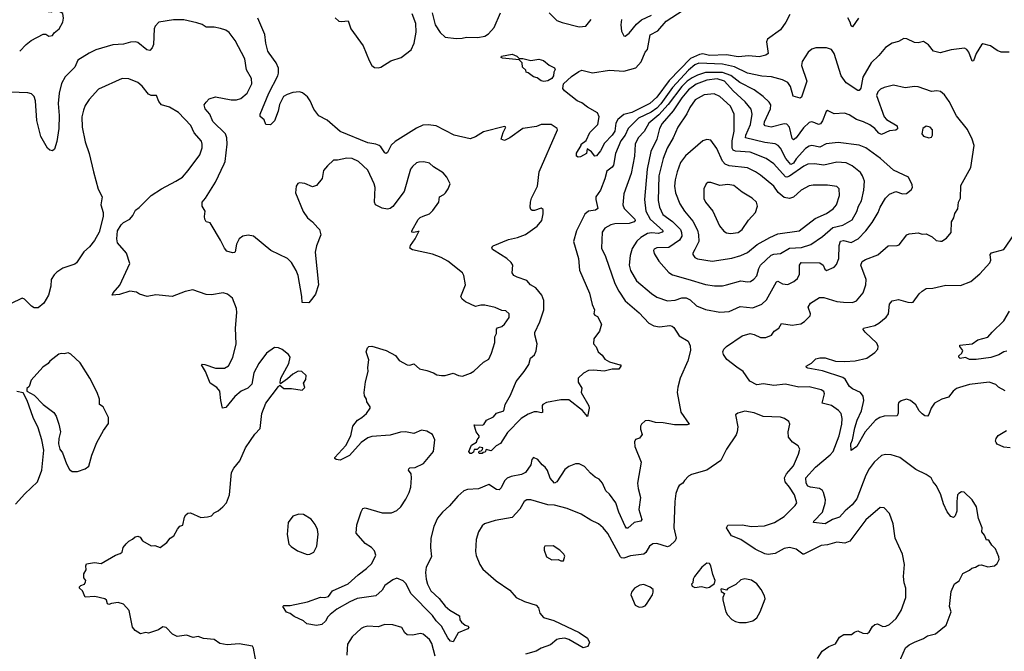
# Model space of a CAD drawing. Extents: x 2057697 to 2160550, y 827490 to 1016834.
# Tile 331 of 509: x 2063036 to 2070530, y 957425 to 962233. Entities that reach past the tile are written whole.
import ezdxf

# ---------------------------------------------------------------- set-up
doc = ezdxf.new("R2010")
doc.units = 0

msp = doc.modelspace()

# ---------------------------------------------------------------- linework, layer by layer
at = {"layer": '0CON20XD'}
for points in [[(2063035.4, 961994.6), (2063083.8, 962045), (2063123.3, 962075), (2063215, 962123.3), (2063235, 962123.3), (2063257.7, 962107.7), (2063285, 962114.2), (2063297.5, 962132.5), (2063335.7, 962165), (2063363.3, 962215), (2063370, 962245), (2063365, 962280), (2063315, 962307.5), (2063295, 962303.3), (2063275, 962290), (2063255, 962292.5), (2063215, 962310), (2063170.5, 962340.5), (2063124.2, 962364.2), (2063097.5, 962385), (2063073.3, 962415), (2062985, 962473.3)], [(2064935, 961978), (2064924.4, 961995), (2064908.6, 962055), (2064901.3, 962121.3), (2064848.9, 962245)], [(2065436.7, 962246.7), (2065465, 962222.5), (2065485, 962219.2), (2065535.8, 962225), (2065555, 962162.9), (2065650.4, 962035), (2065695, 961923.3), (2065716.7, 961885), (2065735, 961870), (2065765, 961866.7), (2065785, 961872), (2065859.7, 961920.3), (2065940, 961945), (2066015.8, 962005), (2066038.9, 962055), (2066052.8, 962137.2), (2066050, 962205), (2066021.7, 962278.3)], [(2066175.8, 962285.8), (2066198, 962195), (2066236.7, 962135), (2066275, 962100), (2066358.8, 962091.2), (2066403, 962093), (2066435, 962101.2), (2066521.7, 962098.3), (2066575, 962108.8), (2066603.3, 962125), (2066646.2, 962175), (2066695.7, 962285)], [(2067065.7, 962285), (2067125, 962227.5), (2067165, 962211.4), (2067295, 962178.1), (2067345, 962184.2), (2067385.6, 962235)], [(2068896.9, 962273.1), (2068867.8, 962215), (2068825.5, 962155), (2068728.1, 962085), (2068720, 962065), (2068733.3, 961976.7), (2068715, 961963.8), (2068665, 961951.1), (2068585, 961958.8), (2068505, 961951.1), (2068415, 961966.3), (2068285, 961961.1), (2068235, 961974.3), (2068210.4, 961969.6), (2068142, 961938), (2067979.5, 961770.5), (2067886.1, 961643.9), (2067831.5, 961595), (2067695, 961526.6), (2067635, 961510.4), (2067587.6, 961472.4), (2067571.8, 961445), (2067564.6, 961385), (2067544.5, 961355), (2067486.4, 961293.6), (2067455, 961236.2), (2067425, 961197.5), (2067413.6, 961193.6), (2067388.3, 961228.3), (2067355, 961250), (2067350, 961215), (2067305, 961188.8), (2067285, 961186.7), (2067274.2, 961194.2), (2067273.2, 961216.8), (2067310, 961275), (2067310, 961285), (2067347, 961313), (2067376.2, 961375), (2067434.6, 961435.4), (2067446, 961495), (2067434.3, 961524.3), (2067357.9, 961567.9), (2067315, 961600), (2067277.5, 961615), (2067182.3, 961692.3), (2067170.3, 961710.3), (2067175.5, 961745), (2067235, 961801.1), (2067291.2, 961838.8), (2067315, 961848.8), (2067395, 961830), (2067525, 961850), (2067635, 961842.7), (2067725, 961866.2), (2067766.6, 961913.4), (2067795.7, 961985), (2067813.6, 962006.4), (2067835, 962118.8), (2067891.4, 962148.6), (2067955, 962221.5), (2068084.7, 962305.3)], [(2067616.9, 962235), (2067611.2, 962195), (2067616.1, 962146.1), (2067635, 962110), (2067645, 962107.5), (2067675, 962131.2), (2067731.2, 962198.8), (2067768.7, 962231.3), (2067845, 962267.5)], [(2069420, 962245), (2069375, 962180), (2069365, 962187.5), (2069357.5, 962215), (2069338.3, 962248.3)], [(2066308.6, 957738.6), (2066383.8, 957695), (2066386.2, 957665), (2066397, 957647), (2066425, 957623.8), (2066450, 957615), (2066453.3, 957605), (2066446.7, 957595), (2066374, 957565), (2066335, 957496.2), (2066315, 957503.1), (2066295, 957527.1), (2066246.4, 957616.4), (2066205, 957657.7), (2066177.2, 957697.2), (2066015, 957861.4), (2065975, 957941.1), (2065955, 957962.2), (2065905, 957981.9), (2065875, 957968.9), (2065815, 957926.5), (2065795, 957889.2), (2065745, 957848.1), (2065605, 957826.6), (2065547.6, 957802.4), (2065450, 957745), (2065398.8, 957705), (2065381.9, 957688.1), (2065364, 957655), (2065335, 957630), (2065295, 957622.5), (2065220, 957635), (2065195, 957657.5), (2065125, 957688.8), (2065095, 957713.3), (2065065, 957723.3), (2065037.5, 957765), (2065047, 957773), (2065095, 957773.8), (2065225, 957800.8), (2065325, 957838), (2065355, 957834), (2065385, 957841.4), (2065417.5, 957885), (2065535, 957937.5), (2065611.7, 958008.3), (2065675, 958055.6), (2065715, 958094.2), (2065745.6, 958155.6), (2065735, 958190), (2065713.9, 958213.9), (2065665, 958246.7), (2065597.5, 958325), (2065602.1, 958387.9), (2065634.1, 958485.9), (2065647, 958513), (2065665, 958516.7), (2065795, 958479.6), (2065865, 958480), (2065905, 958497.3), (2065935.7, 958524.3), (2065975, 958582.9), (2066000, 958635), (2066012.9, 958675), (2066018.9, 958745), (2066014.3, 958775), (2065994.3, 958805), (2065996.2, 958815), (2066005, 958822), (2066045, 958824.5), (2066108, 958855), (2066184, 958945), (2066194, 959035), (2066177.5, 959075), (2066135, 959101.5), (2066095, 959107.8), (2066035, 959083.6), (2065973.1, 959096.9), (2065935, 959092.7), (2065855, 959069.2), (2065715, 959061.2), (2065685, 959050), (2065635, 959014.4), (2065545, 958916), (2065475, 958880), (2065443.9, 958883.9), (2065433.8, 958893.8), (2065435, 958900), (2065518.1, 958991.9), (2065555.6, 959065), (2065571.5, 959138.5), (2065605.8, 959184.2), (2065640, 959205), (2065673.9, 959236.1), (2065702.5, 959275), (2065702.5, 959285), (2065677.5, 959325), (2065676.2, 959345), (2065660.5, 959370.5), (2065656.2, 959395), (2065667, 959477), (2065688.8, 959555), (2065686.2, 959585), (2065693.8, 959645), (2065673.8, 959705), (2065683.3, 959735), (2065693.9, 959746.1), (2065715, 959746.7), (2065825, 959713.8), (2065895, 959676.7), (2065925, 959640), (2065985.8, 959605.8), (2066005, 959604), (2066035, 959613.8), (2066077.5, 959575), (2066135, 959563.8), (2066185, 959546), (2066209.5, 959529.5), (2066246.4, 959523.6), (2066275, 959523.8), (2066335, 959541.2), (2066375, 959523.8), (2066405, 959520), (2066466.8, 959543.2), (2066491.3, 959558.7), (2066564.4, 959625.6), (2066605, 959648.8), (2066627.5, 959695), (2066652.5, 959775), (2066651.2, 959818.8), (2066664.3, 959845), (2066665, 959877.5), (2066672.2, 959887.8), (2066705, 959896.9), (2066725.8, 959915), (2066760, 959965), (2066760, 959995), (2066735, 960016.7), (2066705, 960020), (2066655, 960042), (2066575, 960061.1), (2066545, 960061.1), (2066505, 960051.1), (2066428.6, 960085), (2066404.4, 960105), (2066392.5, 960125), (2066428, 960215), (2066417.1, 960285), (2066405, 960306.2), (2066293.3, 960395), (2066244.2, 960424.2), (2066178.3, 960448.3), (2066025, 960481.4), (2066005, 960493.8), (2066010.6, 960515), (2066045.6, 960565), (2066077, 960627), (2066070, 960620), (2066033.6, 960613.6), (2066020, 960615), (2066021.2, 960625), (2066067.7, 960712.3), (2066082.7, 960727.3), (2066107, 960737), (2066155, 960755.8), (2066179.3, 960780.7), (2066225.7, 960844.3), (2066230.6, 960885), (2066265, 960902.7), (2066276.4, 960915), (2066297.3, 960945), (2066311.2, 960985), (2066286.2, 961035), (2066258.3, 961068.3), (2066185, 961112), (2066155, 961140), (2066111.7, 961151.7), (2066072.3, 961147.7), (2066056.4, 961143.6), (2066025, 961116.7), (2066010.8, 961095), (2065962, 960925), (2065875, 960810), (2065855, 960796.2), (2065835, 960792), (2065795, 960798), (2065744, 960825), (2065737.1, 960845), (2065740.5, 960955), (2065734.4, 960985), (2065685, 961087.5), (2065615, 961154.4), (2065565.4, 961175.4), (2065525, 961180), (2065455, 961164), (2065425, 961164), (2065378.8, 961121.2), (2065348.6, 961085), (2065337.1, 961025), (2065295, 960972), (2065265, 960960), (2065205, 960986.2), (2065165, 960991.2), (2065152.5, 960987.5), (2065138.8, 960965), (2065136, 960915), (2065193.1, 960773.1), (2065225, 960723.8), (2065265, 960693.8), (2065305, 960650), (2065316.2, 960635), (2065328.8, 960595), (2065295, 960512.5), (2065285.6, 960464.4), (2065310.8, 960215), (2065286, 960145), (2065266.2, 960115), (2065235, 960078.8), (2065185, 960080), (2065183.6, 960126.4), (2065154.4, 960285), (2065139.4, 960325), (2065105, 960383.8), (2065075, 960415.8), (2064946.7, 960475), (2064815, 960586.2), (2064775, 960594), (2064734.5, 960585.5), (2064705.8, 960565), (2064685.4, 960524.6), (2064675.4, 960465), (2064670, 960460), (2064655, 960457.5), (2064612.4, 960472.4), (2064593.1, 960493.1), (2064564.2, 960555), (2064493.8, 960675), (2064485, 960686.2), (2064455, 960694.3), (2064445, 960715.7), (2064441.7, 960735), (2064447.7, 960775), (2064423.4, 960815), (2064425, 960843.8), (2064450.6, 960875), (2064524.6, 960995.4), (2064592.5, 961135), (2064600, 961155), (2064615.5, 961285), (2064612.7, 961335), (2064600.9, 961365), (2064505, 961457.3), (2064483.4, 961513.4), (2064446.2, 961555), (2064440, 961585), (2064453.8, 961605), (2064478.8, 961631.2), (2064525, 961646.5), (2064645, 961622.5), (2064685, 961623.8), (2064717.6, 961632.4), (2064765.8, 961675), (2064802.9, 961745), (2064798.6, 961785), (2064760.7, 961850.7), (2064750, 961935), (2064676.7, 962075), (2064630, 962135), (2064604.2, 962154.2), (2064565, 962167.5), (2064515, 962177.5), (2064455, 962176), (2064425, 962196), (2064385, 962210), (2064285, 962232.5), (2064205, 962232.9), (2064095, 962214.2), (2064065.8, 962185), (2064058.9, 962165), (2064054.4, 962045), (2064045, 962018.8), (2064025, 961998.8), (2064002.8, 962002.8), (2063935, 962058.6), (2063915, 962064.4), (2063878.3, 962061.7), (2063825, 962047.5), (2063745, 962041.1), (2063615, 962002.7), (2063565, 961979.5), (2063477.5, 961925), (2063455, 961871.2), (2063382.8, 961797.2), (2063355, 961746.7), (2063335.6, 961675), (2063327.5, 961595), (2063336.2, 961505), (2063334.2, 961405), (2063318, 961305), (2063301.7, 961248.3), (2063285.9, 961234.1), (2063265, 961240), (2063247.5, 961255), (2063197.5, 961345), (2063165.5, 961465.5), (2063155.4, 961615), (2063145, 961647.5), (2063125, 961668.1), (2063097.2, 961677.2), (2062965, 961681.8)], [(2070566.1, 961986.1), (2070505, 961986.2), (2070475, 961998.8), (2070425, 962033.8), (2070365, 962048.8), (2070355, 962042.5), (2070315.8, 961975), (2070295, 961920), (2070285, 961917.5), (2070259.2, 961985), (2070245, 962006), (2070226.7, 962016.7), (2070125, 962004.4), (2070042.1, 961982.1), (2069991.2, 961995), (2069951.7, 962041.7), (2069915, 962066.2), (2069875, 962056.2), (2069845, 962058.8), (2069788.8, 962088.8), (2069765, 962090), (2069723.6, 962066.4), (2069676.5, 962053.5), (2069625, 962022.9), (2069575, 961960), (2069515.5, 961904.5), (2069452.5, 961795), (2069436.8, 961713.2), (2069425, 961693.3), (2069415, 961693.8), (2069325, 961752.5), (2069288.9, 961805), (2069235, 961976.2), (2069215, 962005.8), (2069175, 962018.6), (2069095, 962018.6), (2069065, 962009.2), (2069036.2, 961985), (2068990, 961915), (2068985.9, 961884.1), (2069025.5, 961765), (2068997, 961673), (2068985, 961643.8), (2068975, 961635.8), (2068921.4, 961651.4), (2068903.2, 961725), (2068881.5, 961755), (2068840.8, 961775), (2068757.9, 961797.9), (2068682.9, 961802.9), (2068575, 961825.8), (2068475, 961873.7), (2068385, 961895.9), (2068205, 961902), (2068175, 961890.4), (2068125, 961848), (2068003.7, 961716.3), (2067916.5, 961593.5), (2067885, 961560.7), (2067841.4, 961528.6), (2067745, 961484.8), (2067666, 961405), (2067644.2, 961355), (2067609.7, 961310.3), (2067571.3, 961215), (2067554.7, 961125.3), (2067545, 961111.1), (2067505, 961080.8), (2067487.9, 961022.1), (2067455.2, 960934.8), (2067420.5, 960885), (2067419.6, 960865), (2067435.6, 960795), (2067416.9, 960783.1), (2067365, 960776.2), (2067336.8, 960753.2), (2067273.3, 960625), (2067250.9, 960545), (2067287.5, 960415), (2067296.7, 960326.7), (2067371.4, 960151.4), (2067393.3, 960065), (2067410, 960025), (2067405.7, 959995), (2067413.4, 959983.4), (2067433.2, 959973.2), (2067463.8, 959915), (2067448.3, 959861.7), (2067406.2, 959805), (2067404, 959765), (2067423.4, 959743.4), (2067438, 959705), (2067468.6, 959678.6), (2067488.1, 959648.1), (2067525, 959628.8), (2067603.6, 959606.4), (2067610, 959605), (2067610, 959595), (2067596.4, 959573.6), (2067545, 959573.8), (2067485, 959558.6), (2067405, 959565.6), (2067365, 959562.5), (2067327.6, 959542.4), (2067286, 959505), (2067285.7, 959475), (2067313, 959427), (2067308.8, 959395), (2067366.1, 959293.9), (2067370, 959275), (2067357, 959213), (2067318.9, 959258.9), (2067215, 959338.6), (2067155, 959339.2), (2067045, 959318.5), (2067018, 959305), (2067012.9, 959295), (2067015, 959243.3), (2067005, 959239.2), (2066975, 959248.9), (2066951.4, 959248.6), (2066905, 959230.8), (2066852.7, 959197.3), (2066748.8, 959091.2), (2066695, 959007.1), (2066661.4, 958988.6), (2066625, 958950), (2066585, 958960), (2066578.3, 958941.7), (2066561.7, 958938.3), (2066555, 958930), (2066535, 958930), (2066530, 958935), (2066531.7, 958948.3), (2066548.3, 958951.7), (2066558.3, 958961.7), (2066560, 958975), (2066535, 958980), (2066518.3, 958961.7), (2066495, 958960), (2066488.3, 958941.7), (2066475, 958930), (2066465, 958930), (2066453.3, 958945), (2066474.2, 958995), (2066512.5, 959017.5), (2066516.7, 959035), (2066532.5, 959055), (2066532.5, 959065), (2066510, 959095), (2066495, 959150), (2066555, 959146.7), (2066568.8, 959151.2), (2066587.5, 959185), (2066640.7, 959209.3), (2066665, 959236.7), (2066720, 959255), (2066730, 959305), (2066770.8, 959375), (2066815, 959480), (2066876.2, 959553.8), (2066911.2, 959608.8), (2066923.1, 959656.9), (2066955, 959682.5), (2066967.3, 959712.7), (2066973.8, 959765), (2066957, 959833), (2066957.6, 959852.4), (2066995, 959932.5), (2067026.1, 960025), (2067025, 960096.7), (2067010, 960135), (2066965, 960191.1), (2066924.6, 960214.6), (2066895, 960247.8), (2066822.3, 960272.3), (2066796.7, 960285), (2066784.2, 960305), (2066788.8, 960365), (2066776.2, 960385), (2066743.3, 960415), (2066646.2, 960475), (2066634, 960485), (2066629.3, 960500.7), (2066638.8, 960511.2), (2066755, 960560), (2066825.6, 960574.4), (2066885, 960598), (2066975, 960660.6), (2067010, 960705), (2067020.6, 960755), (2067018.6, 960788.6), (2067005, 960798), (2066955, 960780), (2066935, 960780), (2066925, 960787.5), (2066920, 960805), (2066923.1, 960845), (2066931.9, 960875), (2066976.5, 960965), (2066989.4, 961075), (2067128.8, 961395), (2067125.8, 961405.8), (2067080, 961435), (2067005.4, 961434.6), (2066969.7, 961420.3), (2066865, 961405.3), (2066767.3, 961335), (2066725, 961313.1), (2066701.2, 961325), (2066715.4, 961375), (2066736.7, 961415), (2066725, 961419.2), (2066565, 961379.4), (2066505, 961342.5), (2066465, 961325.8), (2066343.3, 961355), (2066204.5, 961424.5), (2066145, 961433.5), (2066105, 961430.4), (2066055, 961408.5), (2065893.9, 961306.1), (2065862.8, 961277.3), (2065835, 961221.2), (2065825, 961213.8), (2065815, 961218.8), (2065785, 961264.2), (2065770.8, 961275), (2065745, 961286.2), (2065686.2, 961296.2), (2065475, 961382.8), (2065375, 961469.5), (2065312.2, 961502.2), (2065275, 961551.2), (2065247.5, 961615), (2065226, 961645), (2065187, 961677), (2065165, 961684.2), (2065115, 961679.5), (2065071.2, 961665), (2065042.3, 961647.7), (2065012.4, 961587.6), (2065003.4, 961536.6), (2064975, 961463.8), (2064945, 961432.5), (2064910, 961435), (2064895, 961470), (2064866, 961496), (2064865.7, 961515), (2064930.6, 961675), (2065000.6, 961805), (2065005.6, 961825.6), (2065004.2, 961865), (2064988, 961905), (2064935, 961978)], [(2067025, 961763.8), (2067005, 961766.7), (2066975, 961790), (2066945, 961797.5), (2066905, 961830), (2066890, 961835), (2066888.3, 961848.3), (2066863, 961873), (2066860, 961905), (2066838.3, 961928.3), (2066711.4, 961941.4), (2066700, 961945), (2066702.5, 961955), (2066785, 961971.1), (2066818.8, 961955), (2066836.7, 961936.7), (2066865, 961938.6), (2066925, 961923.3), (2066986.6, 961933.4), (2067022.5, 961922.5), (2067065, 961886), (2067107, 961867), (2067110, 961855), (2067100.4, 961835), (2067098.5, 961805), (2067085, 961786.5), (2067055, 961768.9), (2067025, 961763.8)], [(2069725, 957328.8), (2069778.7, 957451.3), (2069806.2, 957475), (2069846.7, 957495), (2069915, 957521.2), (2069945, 957542), (2070005, 957558.8), (2070086.7, 957625), (2070126.2, 957725), (2070111.2, 957765), (2070125, 957880), (2070151.2, 957938.8), (2070185, 957962.5), (2070215, 958016.7), (2070265, 958042.5), (2070281.7, 958058.3), (2070310, 958065), (2070335, 958080), (2070355, 958082.5), (2070405, 958068.8), (2070455, 958076.7), (2070475, 958092.5), (2070490, 958125), (2070488, 958145), (2070463.3, 958205), (2070433.9, 958233.9), (2070415, 958266.7), (2070405, 958272.5), (2070395, 958270), (2070378.3, 958308.3), (2070357.5, 958335), (2070360, 958365), (2070334, 958435), (2070317.1, 958525), (2070285, 958578.8), (2070225, 958636.2), (2070205, 958640), (2070183, 958627), (2070174, 958615), (2070168, 958565), (2070168.3, 958491.7), (2070156.7, 958455), (2070143, 958443), (2070122.3, 958452.3), (2070095.9, 958485.9), (2070067.7, 958547.7), (2070046.2, 958615), (2070014.3, 958684.3), (2069988.8, 958715), (2069973.3, 958745), (2069935, 958772), (2069855, 958808.6), (2069735, 958901.4), (2069668.3, 958921.7), (2069625, 958924.3), (2069595, 958915.6), (2069539.5, 958865), (2069501.2, 958815), (2069475.3, 958764.7), (2069407.3, 958585), (2069371, 958539), (2069317.9, 958495), (2069275, 958445.4), (2069221.5, 958428.5), (2069165, 958394.5), (2069077.5, 958405), (2069078.8, 958415), (2069145, 958484.4), (2069167.1, 958552.9), (2069168.2, 958578.2), (2069152.9, 958635), (2069145, 958649.4), (2069124, 958664), (2069055, 958674), (2069035, 958682.7), (2069020.8, 958705), (2069019.7, 958745), (2069092.7, 958827.3), (2069205, 958920.4), (2069226.7, 958945), (2069272.9, 959065), (2069293.9, 959155), (2069296.3, 959196.3), (2069286.9, 959235), (2069267.1, 959257.1), (2069215, 959295.4), (2069144.4, 959314.4), (2069162.2, 959385), (2069155, 959404), (2069136.2, 959415), (2069045, 959437.8), (2068965.5, 959435.5), (2068865, 959457.9), (2068775, 959447.9), (2068697.6, 959462.4), (2068645, 959454.4), (2068591.5, 959481.5), (2068542, 959555), (2068495, 959587.5), (2068417.3, 959647.3), (2068393.2, 959683.2), (2068388, 959705), (2068396, 959725), (2068415.5, 959744.5), (2068535, 959825.6), (2068595, 959844.3), (2068625, 959837.5), (2068675, 959814), (2068715, 959813.8), (2068758.3, 959831.7), (2068779.1, 959860.9), (2068812.5, 959885), (2068835, 959920.8), (2068915, 959908), (2068981.7, 959918.3), (2069010, 959935), (2069051.7, 959978.3), (2069054.3, 959995), (2069037.5, 960045), (2069055, 960076.2), (2069122.2, 960117.8), (2069155, 960118), (2069255, 960089.1), (2069305, 960081.8), (2069375, 960079.4), (2069405, 960094.3), (2069455, 960153.8), (2069476.9, 960215), (2069477.5, 960255), (2069438.2, 960365), (2069446.7, 960393.3), (2069472.1, 960407.9), (2069566.8, 960443.2), (2069645, 960510.8), (2069715, 960514), (2069729.7, 960520.3), (2069788.8, 960595), (2069805, 960604), (2069875, 960610), (2069905, 960601.2), (2069935, 960603.8), (2069980.7, 960580.7), (2070011.7, 960551.7), (2070045, 960546.7), (2070055, 960547.5), (2070089.3, 960570.7), (2070125, 960612.5), (2070128.8, 960695), (2070146, 960725), (2070152.3, 960757.7), (2070175, 960792.5), (2070182, 960845), (2070196.2, 960875), (2070198.8, 960971.2), (2070275, 961107.5), (2070300, 961275), (2070286, 961325), (2070248.3, 961398.3), (2070165, 961502.5), (2070108.8, 961611.2), (2070075, 961662.5), (2070045, 961687.1), (2070015, 961692.9), (2069975, 961687.5), (2069875, 961721.5), (2069845, 961724.4), (2069775, 961715.6), (2069685, 961734.4), (2069615, 961717.5), (2069588, 961705), (2069566.5, 961685), (2069557.7, 961655), (2069614.8, 961494.8), (2069634, 961474), (2069714.4, 961425), (2069716.3, 961403.7), (2069705, 961392), (2069655, 961387.7), (2069595, 961359.1), (2069575, 961369.1), (2069545, 961406.2), (2069505, 961433.1), (2069456.8, 961456.8), (2069405, 961472.5), (2069349.8, 961509.8), (2069312.7, 961522.7), (2069235, 961517.8), (2069185, 961542), (2069174.5, 961535.5), (2069145, 961462.5), (2069129.6, 961440.4), (2069115, 961435.6), (2069088.7, 961448.7), (2069065, 961456.8), (2069045, 961449.5), (2069001, 961409), (2068945, 961333.6), (2068925, 961319.4), (2068915, 961328.8), (2068894.7, 961414.7), (2068875, 961437.5), (2068855, 961440), (2068755, 961414), (2068710, 961425), (2068702.5, 961435), (2068704.7, 961455), (2068750.4, 961555), (2068751.5, 961585), (2068740.6, 961605), (2068695, 961648.5), (2068625, 961699.3), (2068516.1, 961756.1), (2068447.6, 961807.6), (2068385, 961830.3), (2068255, 961831), (2068195, 961812.1), (2068155, 961792), (2068115, 961765.2), (2068074.5, 961725), (2067971.4, 961588.6), (2067899.7, 961510.3), (2067823.6, 961445), (2067787.3, 961382.7), (2067743.9, 961335), (2067720, 961285), (2067715.3, 961195), (2067688.3, 961061.7), (2067633.1, 960906.9), (2067625.6, 960825), (2067636.5, 960795), (2067716.5, 960715), (2067719.4, 960705), (2067712.9, 960695), (2067675, 960680.7), (2067565, 960679.5), (2067535, 960672.2), (2067488.8, 960645), (2067468.6, 960615), (2067463.6, 960495), (2067495, 960430), (2067564.6, 960224.6), (2067595, 960166), (2067642.7, 960092.7), (2067750.6, 960000.6), (2067825, 959922), (2067862.9, 959902.9), (2067905, 959895.8), (2067985, 959906), (2068001.2, 959901.2), (2068015, 959891.2), (2068055, 959826.2), (2068123.8, 959785), (2068139.5, 959749.5), (2068140, 959715), (2068121.2, 959635), (2068062, 959505), (2068044.1, 959435.9), (2068040.8, 959395), (2068068.8, 959245), (2068130, 959155), (2068115, 959148), (2068019.5, 959149.5), (2067933.9, 959163.9), (2067875, 959166.2), (2067825, 959181.2), (2067795, 959178.8), (2067767.5, 959155), (2067760.8, 959139.2), (2067760.8, 959115), (2067773.3, 959075), (2067752.5, 959047.5), (2067722, 959038), (2067715, 959020), (2067716.2, 958985), (2067766, 958865), (2067737.8, 958705), (2067741.9, 958665), (2067760.6, 958595), (2067748.9, 958505), (2067770.5, 958429.5), (2067762.5, 958415), (2067711.2, 958405), (2067665, 958362.5), (2067655, 958362.5), (2067645, 958376.7), (2067594.6, 958485), (2067572.2, 958555), (2067525, 958621.4), (2067496.9, 958646.9), (2067471.9, 958705), (2067446, 958736), (2067415, 958750.6), (2067379.9, 958779.9), (2067335, 958830.8), (2067295, 958853.3), (2067265, 958851.2), (2067215, 958832), (2067185, 958808.8), (2067125, 958713.8), (2067105, 958704.3), (2067073.9, 958743.9), (2067051.7, 958801.7), (2067035, 958826.7), (2067012.5, 958845), (2066980, 958885), (2066945, 958900), (2066932.5, 958885), (2066926.1, 958843.9), (2066885, 958786.2), (2066855, 958770.6), (2066775, 958756.5), (2066745, 958743.1), (2066725, 958722.5), (2066700.5, 958669.5), (2066685, 958653.1), (2066665, 958657.8), (2066605, 958694.4), (2066527, 958663), (2066445, 958657.1), (2066415, 958646.2), (2066370.5, 958605), (2066307.6, 958532.4), (2066254.4, 958485), (2066215, 958437.5), (2066187.5, 958375), (2066165.6, 958285), (2066161.9, 958215), (2066170.5, 958145), (2066130, 958065), (2066125.4, 958025), (2066129.2, 957975), (2066138.2, 957935), (2066164.5, 957885), (2066228.1, 957828.1), (2066275, 957768.6), (2066308.6, 957738.6)], [(2064423.2, 961256.8), (2064425.6, 961285.6), (2064418.9, 961308.9), (2064362.8, 961372.8), (2064337.1, 961427.1), (2064245, 961527.5), (2064175, 961568.5), (2064115, 961586.2), (2064095, 961610), (2064076.7, 961655), (2064035, 961657.3), (2064016, 961666), (2063966.9, 961726.9), (2063935, 961754.2), (2063865, 961784.4), (2063814.6, 961785.4), (2063635, 961704.2), (2063564.2, 961625), (2063535, 961580), (2063520.8, 961545), (2063507.3, 961492.7), (2063511.1, 961415), (2063534.6, 961304.6), (2063563.1, 961215), (2063596.7, 961075), (2063633.6, 960943.6), (2063663.1, 960885), (2063652, 960825), (2063672, 960765), (2063672, 960735), (2063641.2, 960615), (2063605, 960552.5), (2063565.9, 960504.1), (2063522.7, 960467.3), (2063468.7, 960381.3), (2063455, 960371.4), (2063365, 960342), (2063318.1, 960311.9), (2063298.3, 960291.7), (2063276, 960255), (2063271.4, 960205), (2063254.2, 960135), (2063220, 960075), (2063175, 960040), (2063145, 960040), (2063125, 960052.5), (2063072.5, 960105), (2063055, 960113.3), (2062875, 960028)], [(2068363.2, 960006.8), (2068435, 960012.1), (2068519.1, 960050.9), (2068615, 960040), (2068685, 960068.9), (2068720, 960100), (2068795, 960238.6), (2068805, 960241.9), (2068842, 960222), (2068882.7, 960217.3), (2068928.8, 960241.2), (2068955, 960262.9), (2068971.8, 960295), (2068971.5, 960365), (2068984.7, 960385.3), (2069125, 960381.4), (2069151.2, 960365), (2069163.3, 960335), (2069175, 960323.8), (2069235, 960348.6), (2069251.4, 960368.6), (2069271.1, 960415), (2069272.5, 960515), (2069283.8, 960546.2), (2069305, 960552.3), (2069365, 960537.6), (2069416.2, 960563.8), (2069475.5, 960625), (2069525, 960690.6), (2069569.5, 960765), (2069585.8, 960805.8), (2069625, 960874.3), (2069655, 960905.6), (2069705, 960924.4), (2069755, 960907.5), (2069785, 960910), (2069821.7, 960938.3), (2069830.8, 960955), (2069828.6, 960975), (2069800, 961035), (2069685, 961087.5), (2069587.4, 961177.4), (2069475, 961258.9), (2069425, 961276.9), (2069265, 961299.6), (2069172.6, 961287.4), (2069125, 961263.8), (2069064.7, 961275.3), (2069045, 961270.4), (2069017.6, 961252.4), (2068945.3, 961175), (2068925, 961140.7), (2068905, 961132), (2068865.7, 961175.7), (2068825, 961254.5), (2068808.5, 961275), (2068785, 961287.1), (2068708.1, 961298.1), (2068560, 961335), (2068561.4, 961355), (2068596.8, 961435), (2068611.6, 961515), (2068602.1, 961552.1), (2068557.6, 961607.6), (2068465, 961690.9), (2068399.6, 961765), (2068345, 961782.3), (2068265, 961772.6), (2068185, 961743.5), (2068125, 961700), (2068075, 961639.5), (2068009.9, 961540.1), (2067925, 961442.1), (2067906.1, 961403.9), (2067884.8, 961325), (2067839, 961231), (2067810.2, 961095), (2067791.1, 960865), (2067800.8, 960775), (2067834.8, 960715), (2067932.2, 960625), (2067924.4, 960615), (2067898.8, 960605), (2067845, 960610.8), (2067815, 960604.7), (2067763.3, 960575), (2067732.8, 960547.3), (2067698.1, 960491.9), (2067682.8, 960437.2), (2067674.7, 960365), (2067683.6, 960325), (2067730.8, 960245), (2067845, 960148.6), (2067885, 960122.2), (2067965, 960091.8), (2068025, 960097.5), (2068075, 960115.9), (2068108.8, 960115), (2068139.6, 960099.6), (2068186, 960055), (2068255, 960027.5), (2068363.2, 960006.8)], [(2068325, 960206.7), (2068385, 960207.5), (2068415, 960214.4), (2068525, 960244.6), (2068575, 960236.7), (2068598.9, 960241.1), (2068622.6, 960257.4), (2068645.5, 960284.5), (2068660.1, 960339.9), (2068673.5, 960365), (2068755, 960439.6), (2068775, 960448.8), (2068825, 960453.5), (2068893.8, 960495), (2068985, 960500), (2069057.2, 960522.7), (2069145, 960583.5), (2069225, 960650.8), (2069300.7, 960669.3), (2069370.9, 960709.1), (2069407.4, 960772.6), (2069419.6, 960815), (2069443.1, 960855), (2069459.6, 960935), (2069464.6, 961004.6), (2069451.5, 961045), (2069435, 961070.6), (2069370.9, 961120.9), (2069326.7, 961143.3), (2069255, 961148.8), (2069155, 961125.4), (2069085, 961136.5), (2069035, 961132.5), (2069005, 961118.1), (2068895, 961042.4), (2068875, 961034), (2068865, 961036.8), (2068775, 961136.4), (2068716.6, 961176.6), (2068594.7, 961224.8), (2068482.6, 961232.6), (2068465, 961239.6), (2068459.4, 961255), (2068457.9, 961312.1), (2068473.2, 961385), (2068473.1, 961515), (2068445.4, 961575), (2068365, 961648.5), (2068320.2, 961670.2), (2068245, 961662.3), (2068177.3, 961622.7), (2068135.2, 961564.8), (2068112.2, 961517.8), (2068045.5, 961415), (2068009.1, 961335), (2067963.9, 961256.1), (2067933.8, 961176.2), (2067900.8, 961045), (2067895.9, 960855.9), (2067906.1, 960805), (2067931.1, 960751.1), (2068005, 960697.1), (2068063.8, 960635), (2068073.6, 960613.6), (2068075.3, 960585), (2068056.9, 960555), (2067975, 960499.4), (2067885, 960497.3), (2067865, 960485.7), (2067860.6, 960475), (2067865, 960453.3), (2067899.4, 960395), (2067975, 960308.6), (2068005, 960290.5), (2068121.1, 960258.9), (2068255, 960217.5), (2068325, 960206.7)], [(2069955, 961333.8), (2069975, 961340), (2069983.8, 961355), (2069984, 961395), (2069965.7, 961415.7), (2069935, 961422), (2069910, 961405), (2069902, 961365), (2069915, 961346.2), (2069955, 961333.8)], [(2068305, 960394.6), (2068455, 960418.7), (2068525, 960437.7), (2068575, 960462.1), (2068648.9, 960521.1), (2068744.1, 960575.9), (2068805, 960602.7), (2068968.8, 960625), (2069089.1, 960720.9), (2069175, 960758.5), (2069226.1, 960793.9), (2069251.9, 960825), (2069274.2, 960895), (2069273.8, 960945), (2069255, 960963.8), (2069184.5, 960974.5), (2069075.8, 960974.2), (2069045, 960968.1), (2068984, 960935), (2068925, 960881.4), (2068895, 960873.1), (2068855, 960879.4), (2068807.4, 960917.4), (2068774.4, 960965), (2068675, 961050.4), (2068635, 961076.2), (2068575, 961104.6), (2068435, 961120.7), (2068405, 961133.6), (2068385.9, 961155.9), (2068342.4, 961252.4), (2068296.7, 961315), (2068265, 961322), (2068235, 961312), (2068102.9, 961197.1), (2068065, 961147.1), (2068039.2, 961075), (2068024.6, 961015), (2068020, 960965), (2068026.2, 960915), (2068060.3, 960830.3), (2068096.6, 960775), (2068158.6, 960698.6), (2068195, 960632), (2068203.3, 960595), (2068203.8, 960545), (2068175, 960484.4), (2068159.1, 960455), (2068159.5, 960445), (2068175, 960422.5), (2068195, 960413.2), (2068305, 960394.6)], [(2064850, 957255), (2064815, 957450), (2064806.7, 957465), (2064705, 957481.9), (2064615, 957473.1), (2064560, 957485), (2064515, 957514.2), (2064435, 957522), (2064395, 957538.6), (2064355, 957530.5), (2064305, 957548), (2064235, 957538.8), (2064197.5, 957555), (2064150, 957605), (2064125, 957610), (2064091.7, 957588.3), (2064015, 957563.3), (2063995, 957567.5), (2063955, 957557.5), (2063915, 957582.5), (2063895, 957607.5), (2063868.8, 957735), (2063825, 957783.8), (2063785, 957796), (2063735, 957790), (2063715, 957780), (2063703.3, 957785), (2063696.7, 957815), (2063684.1, 957824.1), (2063606.7, 957843.3), (2063535, 957837.5), (2063512.5, 957885), (2063490, 957905), (2063490, 957915), (2063500, 957925), (2063530, 957935), (2063537, 957953), (2063540, 957965), (2063522.5, 957985), (2063522.5, 958015), (2063542.5, 958045), (2063540, 958075), (2063545, 958090), (2063605, 958100), (2063655, 958093.3), (2063765, 958156.7), (2063800.7, 958169.3), (2063815, 958180), (2063823.8, 958215), (2063845, 958242.5), (2063865, 958263.3), (2063895, 958277.5), (2063915, 958297.5), (2063935, 958302.5), (2063953.6, 958293.6), (2063970, 958265), (2064035, 958227.5), (2064065, 958230), (2064105, 958215.8), (2064156.2, 958253.8), (2064182, 958285), (2064208.8, 958305), (2064236.2, 958355), (2064255, 958376.7), (2064277.5, 958385), (2064288.8, 958445), (2064300, 958465), (2064315, 958476.7), (2064335, 958480), (2064415, 958443.8), (2064465, 958448.8), (2064495, 958456.7), (2064515, 958478.8), (2064545.8, 958494.2), (2064582.5, 958525), (2064610, 958555), (2064633.3, 958615), (2064646.7, 958785), (2064665, 958820), (2064712, 958875), (2064753.8, 958975), (2064791.2, 959028.8), (2064825, 959077.5), (2064865, 959120), (2064878.8, 959235), (2064908, 959315), (2065005, 959440), (2065015, 959450), (2065045, 959426.7), (2065105, 959426.2), (2065185, 959412.5), (2065206.4, 959433.6), (2065196.7, 959465), (2065213.3, 959495), (2065216.2, 959525), (2065182.5, 959555), (2065155, 959556.7), (2065114.6, 959535.4), (2065075, 959498), (2065021.7, 959461.7), (2065017.5, 959475), (2065024, 959505), (2065085, 959616), (2065094.5, 959664.5), (2065080.8, 959685), (2065032, 959722), (2065005, 959735.6), (2064975, 959736.5), (2064915, 959694.4), (2064855, 959617.1), (2064816.7, 959545), (2064801.2, 959458.8), (2064772.3, 959427.7), (2064720, 959405), (2064674, 959365), (2064605, 959281.2), (2064580, 959275), (2064566, 959335), (2064560, 959405), (2064535, 959434), (2064484.3, 959465), (2064448.9, 959555), (2064420, 959605), (2064425, 959610), (2064445, 959609.4), (2064525, 959580.6), (2064595, 959580), (2064625, 959598.8), (2064658, 959662), (2064682.9, 959765), (2064678.6, 959885), (2064689.2, 960005), (2064685.8, 960035), (2064655, 960113.8), (2064616.2, 960145), (2064585, 960153.3), (2064495, 960138.9), (2064455, 960141.9), (2064352.3, 960177.7), (2064295, 960164), (2064195, 960126.7), (2064072, 960138), (2064005, 960125.8), (2063947.5, 960145), (2063925, 960160), (2063875, 960166.7), (2063795, 960140.8), (2063740, 960135), (2063746.2, 960155), (2063797.2, 960212.8), (2063873.6, 960376.4), (2063847.5, 960455), (2063781.2, 960535), (2063773.9, 960566.1), (2063778.8, 960625), (2063807.3, 960672.7), (2063825, 960690), (2063874.4, 960715.6), (2063896.6, 960743.4), (2063915.7, 960784.3), (2063945, 960804), (2064035, 960894.2), (2064113.9, 960946.1), (2064225, 961003.1), (2064275, 961035.7), (2064318.9, 961085), (2064406, 961204), (2064423.2, 961256.8)], [(2068445, 960606.9), (2068505, 960614.4), (2068534, 960635), (2068581.7, 960708.3), (2068636, 960765), (2068650.8, 960815), (2068644, 960845), (2068611.2, 960875), (2068535, 960919.2), (2068470.9, 960970.9), (2068425, 960978.1), (2068365, 960970.8), (2068295, 960993.8), (2068272.5, 960995), (2068261.2, 960985), (2068242, 960945), (2068241.7, 960871.7), (2068255, 960843.8), (2068310, 960775), (2068362.2, 960665), (2068395, 960622.9), (2068415, 960610.6), (2068445, 960606.9)], [(2070535, 959407.5), (2070486.4, 959436.4), (2070465, 959456.7), (2070415, 959473.8), (2070264.5, 959455.5), (2070187.9, 959432.1), (2070166.7, 959425), (2070140, 959405), (2070105, 959358.8), (2070054.5, 959345.5), (2069998.8, 959315), (2069974, 959275), (2069955, 959226.7), (2069944, 959216), (2069925, 959218.6), (2069903.8, 959233.8), (2069882.5, 959255), (2069855, 959301.2), (2069815, 959333.8), (2069785, 959344), (2069745, 959332.5), (2069725, 959316), (2069720.6, 959305), (2069721.7, 959238.3), (2069715, 959216.7), (2069615, 959215.6), (2069581.2, 959205), (2069549.2, 959185), (2069470.6, 959095), (2069406, 958985), (2069365, 958952.5), (2069362.1, 959005), (2069375.3, 959034.7), (2069390.7, 959125), (2069410.6, 959185), (2069443.2, 959255), (2069460.5, 959335), (2069456.2, 959366.2), (2069435.5, 959395.5), (2069373.6, 959423.6), (2069352.1, 959442.1), (2069317.4, 959497.4), (2069300.1, 959510.1), (2069145, 959558.9), (2069035, 959580), (2069023.3, 959585), (2069022.5, 959595), (2069062.2, 959617.8), (2069095, 959652.5), (2069125, 959658.6), (2069165, 959658.9), (2069245, 959633.1), (2069315, 959632.1), (2069395.5, 959635.5), (2069483.6, 959656.4), (2069545, 959700), (2069566.2, 959725), (2069568.8, 959745), (2069560.5, 959770.5), (2069470.8, 959855), (2069456, 959875), (2069456.7, 959885), (2069544.6, 959905.4), (2069575, 959921.9), (2069630.9, 959969.1), (2069647.1, 959995), (2069655, 960067.5), (2069675, 960092.5), (2069725, 960103.8), (2069795, 960082), (2069825, 960080), (2069835.9, 960084.1), (2069882.7, 960147.3), (2069904.1, 960165.9), (2069934.3, 960185.7), (2069985, 960190), (2070085, 960211.9), (2070195, 960209.2), (2070275, 960241.2), (2070342.1, 960297.9), (2070418.7, 960381.3), (2070426.8, 960403.2), (2070422.9, 960445), (2070431.2, 960458.8), (2070525.5, 960484.5), (2070605, 960598.8)], [(2070549.5, 959709.5), (2070525, 959705.4), (2070488.8, 959681.2), (2070427.7, 959662.3), (2070315, 959647.1), (2070265, 959645.7), (2070235, 959661.2), (2070193.3, 959653.3), (2070183, 959663), (2070183.3, 959675), (2070206.4, 959693.6), (2070213.3, 959715), (2070190, 959745), (2070190, 959755), (2070285, 959766.7), (2070327.5, 959795), (2070405, 959816.2), (2070436.2, 959855), (2070525, 959941.2), (2070570, 960015)], [(2063435, 958793.8), (2063475, 958794), (2063535, 958814), (2063561.2, 958835), (2063585, 958917.5), (2063623.8, 959015), (2063673.9, 959106.1), (2063711.7, 959158.3), (2063712.5, 959205), (2063670, 959285), (2063643.8, 959305), (2063643.8, 959345), (2063626, 959395), (2063568.8, 959505), (2063495, 959620), (2063425, 959687.5), (2063405, 959697.5), (2063375, 959690), (2063355, 959693.3), (2063334.2, 959685.8), (2063265, 959632.5), (2063252.5, 959615), (2063211.7, 959588.3), (2063121.7, 959488.3), (2063108.3, 959441.7), (2063090, 959425), (2063090, 959405), (2063146.1, 959376.1), (2063214.3, 959304.3), (2063295, 959243.3), (2063313.8, 959215), (2063333.3, 959155), (2063346.2, 959095), (2063333.8, 959045), (2063331.2, 959005), (2063340, 958965), (2063362.5, 958935), (2063392.1, 958852.1), (2063415, 958810), (2063435, 958793.8)], [(2063004.4, 958545.6), (2063075, 958624), (2063171.2, 958715), (2063202.9, 958805), (2063219.5, 958955), (2063203.6, 959033.6), (2063175.8, 959125), (2063138.6, 959205), (2063092.5, 959335), (2063061.7, 959391.7), (2063015, 959402.5)], [(2069108.8, 957371.2), (2069143, 957427), (2069195, 957460.6), (2069245, 957482), (2069275, 957533.3), (2069307.7, 957552.3), (2069366, 957554), (2069388.8, 957571.2), (2069415, 957580), (2069454, 957564), (2069485, 957559.2), (2069500.3, 957569.7), (2069527, 957613), (2069545, 957630), (2069565, 957634), (2069605, 957612.5), (2069627.5, 957615), (2069655, 957628.6), (2069705.6, 957675), (2069745.7, 957735), (2069780.8, 957835), (2069781.2, 957905), (2069766.7, 957945), (2069761.2, 957995), (2069771.2, 958085), (2069753.8, 958165), (2069699.2, 958285), (2069684.1, 958394.1), (2069656.7, 958475), (2069615, 958517.5), (2069585, 958518.8), (2069476, 958425), (2069355, 958262.9), (2069315, 958248.6), (2069255.5, 958254.5), (2069185, 958235.6), (2069135, 958229.4), (2069005, 958164.2), (2068995, 958164), (2068945, 958201.4), (2068895, 958214.4), (2068855, 958206.7), (2068785, 958168.2), (2068732, 958162), (2068707.4, 958167.4), (2068633.3, 958203.3), (2068525, 958276.7), (2068454.3, 958305), (2068414, 958365), (2068426.1, 958383.9), (2068535, 958386.9), (2068604.6, 958374.6), (2068705, 958379.6), (2068780, 958405), (2068855, 958451.1), (2068938, 958535), (2068949.2, 958555), (2068933.5, 958615), (2068895, 958673.5), (2068861.2, 958715), (2068856.2, 958745), (2068872.7, 958775), (2068924.1, 958835.9), (2068964.4, 958925), (2068974, 958965), (2068959.7, 958989.7), (2068916.9, 959016.9), (2068888, 959055), (2068884.3, 959095), (2068896, 959155), (2068888.8, 959175), (2068857, 959197), (2068825, 959208), (2068695, 959211.9), (2068625, 959240.5), (2068555, 959252.9), (2068501.2, 959238.8), (2068484.4, 959225.6), (2068501.2, 959135), (2068496.7, 959095), (2068488.3, 959071.7), (2068414.2, 958965), (2068372.4, 958877.6), (2068265.6, 958804.4), (2068149.5, 958770.5), (2068125, 958758), (2068094.4, 958725.6), (2068083.8, 958705), (2068055, 958688), (2068046.7, 958673.3), (2068030, 958625), (2068021.1, 958565), (2068014.5, 958365), (2068033.1, 958285), (2068025.7, 958265), (2067985, 958228.9), (2067965, 958220.5), (2067885.3, 958245.3), (2067855, 958241.8), (2067830, 958225), (2067802.1, 958177.9), (2067785, 958165.6), (2067685, 958152.5), (2067633.3, 958133.3), (2067615.6, 958135.6), (2067608.1, 958145), (2067512.6, 958322.6), (2067476.1, 958366.1), (2067441.2, 958395), (2067382.6, 958422.6), (2067309.5, 958469.5), (2067201.3, 958511.3), (2067105, 958536.9), (2067055, 958539.4), (2066925, 958576.9), (2066895, 958577.1), (2066874, 958565), (2066842.2, 958507.8), (2066785, 958443.1), (2066655, 958421.4), (2066572.5, 958395), (2066555, 958380), (2066528, 958335), (2066509.2, 958275), (2066505.7, 958185), (2066510, 958155), (2066537.5, 958085), (2066560.3, 958050.3), (2066662.6, 957962.6), (2066765, 957889.2), (2066815, 957834.2), (2066876.7, 957805), (2066966.7, 957775), (2066983.3, 957755), (2066993.3, 957715), (2067023.2, 957683.2), (2067100.3, 957660.3), (2067295, 957569.2), (2067356.7, 957525), (2067371.7, 957491.7), (2067359.3, 957460.7), (2067325, 957452.5), (2067215, 957514.2), (2067185, 957524.2), (2067145, 957520.8), (2067125, 957513.8), (2067075, 957473.8), (2067005, 957447.5), (2066967.5, 957425), (2066885, 957402.9)], [(2070575, 958973.8), (2070525, 958978.8), (2070475, 959002.5), (2070466.7, 959015), (2070463.3, 959025), (2070468.8, 959045), (2070483, 959067), (2070547.5, 959105)], [(2065223, 958163), (2065245, 958163.8), (2065275, 958180), (2065297.5, 958225), (2065307.9, 958317.9), (2065302.4, 958352.4), (2065285, 958390), (2065255, 958431.2), (2065195, 958466.2), (2065160.7, 958469.3), (2065115, 958452.5), (2065078.8, 958405), (2065071.2, 958315), (2065085, 958240), (2065101.7, 958221.7), (2065150.5, 958190.5), (2065223, 958163)], [(2067175, 958112.5), (2067185, 958150), (2067177.5, 958165), (2067145.8, 958195.8), (2067095, 958226.7), (2067033.6, 958226.4), (2067026.7, 958215), (2067026.7, 958195), (2067045, 958143.3), (2067085, 958121.2), (2067133, 958123), (2067155, 958112.5), (2067175, 958112.5)], [(2068265, 957907.5), (2068285, 957912.5), (2068325, 957940), (2068330, 957965), (2068310.8, 958010.8), (2068295.9, 958075.9), (2068285, 958092.5), (2068265, 958096.7), (2068226.7, 958065), (2068172.5, 957995), (2068162.5, 957975), (2068160, 957945), (2068150, 957935), (2068155, 957920), (2068175, 957910), (2068225, 957917.5), (2068265, 957907.5)], [(2068565, 957644), (2068615, 957658), (2068645, 957680), (2068672.5, 957725), (2068708.7, 957825), (2068705, 957846.2), (2068680, 957895), (2068645, 957939.2), (2068605, 957967.1), (2068555, 957977.5), (2068525, 957968), (2068486.8, 957933.2), (2068426.4, 957903.6), (2068415, 957890), (2068375, 957900), (2068372.5, 957895), (2068375, 957880), (2068400, 957865), (2068387.5, 957835), (2068386.7, 957815), (2068411.2, 957725), (2068422.7, 957702.7), (2068455, 957666.7), (2068482.7, 957652.7), (2068514.2, 957644.2), (2068565, 957644)], [(2067750.7, 957760.7), (2067775, 957763.3), (2067795, 957771.2), (2067805.8, 957784.2), (2067852.5, 957855), (2067857.5, 957875), (2067856.4, 957896.4), (2067835, 957912.5), (2067785, 957933.8), (2067755, 957928), (2067715, 957906.2), (2067692, 957875), (2067686.2, 957855), (2067720, 957775), (2067750.7, 957760.7)], [(2066196.6, 957386.6), (2066172.9, 957485), (2066155, 957515.7), (2066106.7, 957555), (2066085, 957560), (2066025, 957547.5), (2065985, 957551.1), (2065967.5, 957565), (2065945, 957606.2), (2065875, 957627.5), (2065815, 957628.1), (2065765, 957611.9), (2065685.9, 957615.9), (2065655, 957609.2), (2065635, 957597.5), (2065565, 957534), (2065531.3, 957478.7), (2065527, 957443), (2065525.6, 957395)]]:
    msp.add_lwpolyline(points, dxfattribs=at)

doc.saveas('drawing.dxf')
